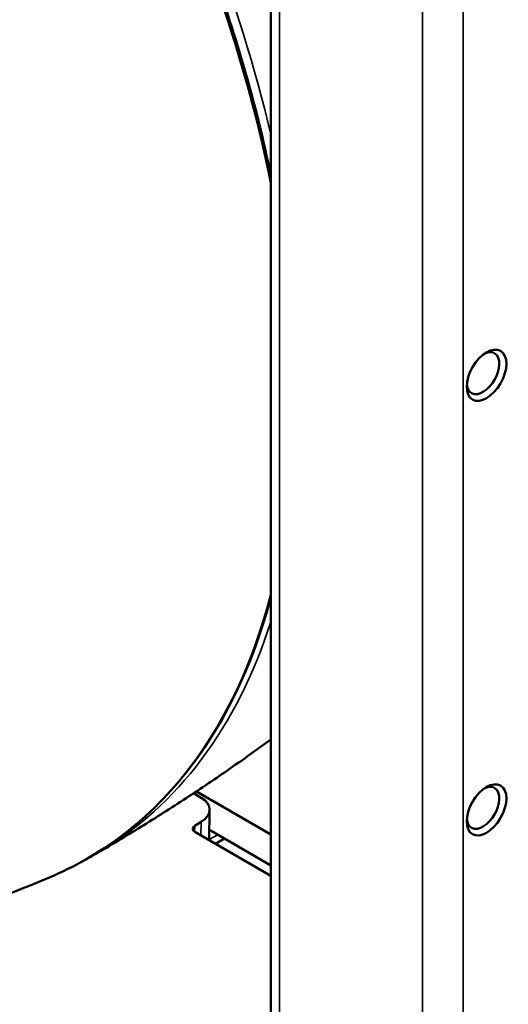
# Model space of a CAD drawing. Header units: millimetres. Extents: x 50 to 3176, y 50 to 2109.
# Tile 744 of 817: x 2006 to 2040, y 1592 to 1661. Entities that reach past the tile are written whole.
import ezdxf

# ---------------------------------------------------------------- set-up
doc = ezdxf.new("R2010")
doc.units = ezdxf.units.MM
doc.header["$LTSCALE"] = 10
doc.layers.add('Visible (ISO)', color=7, linetype='Continuous', lineweight=50)
doc.layers.add('Visible Narrow (ISO)', color=7, linetype='Continuous', lineweight=35)

msp = doc.modelspace()

# ---------------------------------------------------------------- linework, layer by layer
at = {"layer": 'Visible (ISO)'}
for p, q in [((2023.0155, 1675.6712), (2023.0155, 1577.7868)), ((2018.1667, 1606.8523), (2017.6374, 1607.1579)), ((2017.8363, 1607.2896), (2023.0155, 1604.2994)), ((2018.7523, 1606.0085), (2018.7202, 1603.9029)), ((2018.1662, 1605.1627), (2017.7329, 1604.8955)), ((2023.0155, 1601.423), (2017.7324, 1604.4732)), ((2018.9025, 1604.52), (2023.0155, 1602.1454)), ((2019.7946, 1604.005), (2019.1579, 1603.6502))]:
    msp.add_line(p, q, dxfattribs=at)
for centre in [(2038.004, 1636.2132), (2038.004, 1606.0028)]:
    msp.add_ellipse(centre, major_axis=(0.975, 1.6887), ratio=0.5773503, dxfattribs=at)
for centre, major_axis, ratio, start_param, end_param in [((2037.7565, 1636.356), (-0.8, -1.3856), 0.5773503, 5.6019321, 10.1060312), ((2037.7565, 1606.1457), (-0.8, -1.3856), 0.5773503, 5.6019321, 10.1060312), ((2016.7517, 1605.9793), (2.0004, 0.0624), 0.5967743, 5.4790116, 7.0497518), ((2018.087, 1604.6917), (-0.5007, -0.0165), 0.5963677, 5.4783667, 7.0474339), ((2018.9031, 1602.07), (-1.5005, 2.5987), 0.5772052, 5.4978642, 5.5787914)]:
    msp.add_ellipse(centre, major_axis=major_axis, ratio=ratio, start_param=start_param, end_param=end_param, dxfattribs=at)
for points, knots in [([(1992.8503, 1705.8044), (1993.9368, 1704.7092), (1995.0088, 1703.5779), (2000.8219, 1697.1597), (2005.2269, 1691.2233), (2012.8869, 1678.5841), (2016.1408, 1671.8837), (2020.5349, 1660.0962), (2022.0023, 1655.0295), (2023.0155, 1650.0824)], [6.64009643, 6.64009643, 6.64009643, 6.64009643, 6.71116975, 6.71116975, 7.03177053, 7.03177053, 7.352306, 7.352306, 7.59196606, 7.59196606, 7.59196606, 7.59196606]), ([(2023.0155, 1620.7682), (2022.1739, 1617.626), (2021.0185, 1614.7574), (2017.2402, 1608.1385), (2014.1471, 1604.9178), (2009.643, 1602.2559), (2008.8089, 1601.8284), (2007.9486, 1601.4509)], [8.11567164, 8.11567164, 8.11567164, 8.11567164, 8.31422652, 8.31422652, 8.63350795, 8.63350795, 8.70306501, 8.70306501, 8.70306501, 8.70306501]), ([(2023.0155, 1610.8982), (2022.1528, 1610.2674), (2021.2809, 1609.6451), (2019.3846, 1608.325), (2018.3574, 1607.6302), (2016.2816, 1606.2667), (2015.2331, 1605.598), (2013.1166, 1604.2881), (2012.0487, 1603.647), (2010.9723, 1603.0204)], [8.576956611, 8.576956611, 8.576956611, 8.576956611, 8.590494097, 8.590494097, 8.606104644, 8.606104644, 8.621715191, 8.621715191, 8.637325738, 8.637325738, 8.637325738, 8.637325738]), ([(1966.8858, 1599.3998), (1969.0799, 1598.7164), (1971.3999, 1598.1252), (1976.3034, 1597.2045), (1978.8876, 1596.8751), (1984.2994, 1596.5748), (1987.1276, 1596.6047), (1992.9535, 1597.1246), (1995.951, 1597.616), (2001.9757, 1599.1318), (2005.0016, 1600.1574), (2007.9486, 1601.4509)], [3.36789688, 3.36789688, 3.36789688, 3.36789688, 3.46697904, 3.46697904, 3.5660612, 3.5660612, 3.66514336, 3.66514336, 3.76422551, 3.76422551, 3.86330767, 3.86330767, 3.86330767, 3.86330767])]:
    msp.add_open_spline(points, degree=3, knots=knots, dxfattribs=at)
msp.add_open_spline([(2010.2728, 1602.6291), (2010.5088, 1602.7559), (2010.7425, 1602.8867), (2010.974, 1603.0214)], degree=3, dxfattribs=at)
at = {"layer": 'Visible Narrow (ISO)'}
for p, q in [((2033.5493, 1554.8493), (2033.5493, 1685.4887)), ((2036.3777, 1685.4887), (2036.3777, 1554.8493)), ((2023.6012, 1674.8547), (2023.6012, 1576.9703)), ((2017.7144, 1604.4841), (2017.7329, 1604.8955)), ((2018.1661, 1605.1627), (2018.1517, 1604.2311)), ((2018.7208, 1603.9434), (2019.3321, 1604.272))]:
    msp.add_line(p, q, dxfattribs=at)
for centre, major_axis, start_param, end_param in [((1975.5686, 1662.6281), (34.6558, -60.0255), 1.0386916, 2.0057993), ((1976.2393, 1663.0153), (-34.6618, 60.0361), 4.2306783, 5.1090544), ((1975.5686, 1662.6281), (34.6558, -60.0255), 6.2195022, 6.8152901), ((1976.2393, 1663.0153), (34.6618, -60.0361), 0.0021028, 0.4817107)]:
    msp.add_ellipse(centre, major_axis=major_axis, ratio=0.5773503, start_param=start_param, end_param=end_param, dxfattribs=at)

doc.saveas('drawing.dxf')
